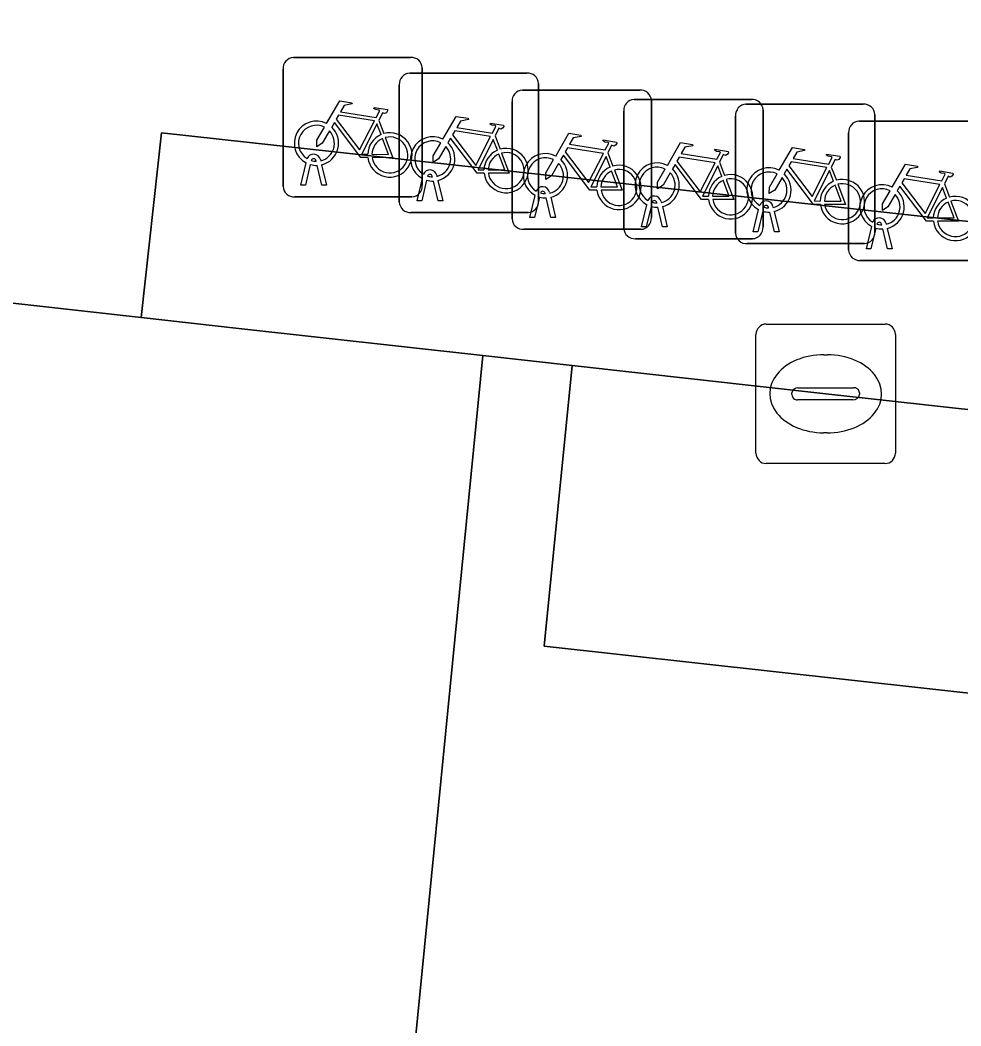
# Model space of a CAD drawing. Extents: x 162026 to 163502, y 387295 to 388169.
# Drawn here: x 162392.88 to 162399.63, y 387532.77 to 387539.98 of the extents above; entities that cross this region are included whole.
import ezdxf

# ---------------------------------------------------------------- set-up
doc = ezdxf.new("R2010")
doc.units = 0
for name, color, linetype in [('IMGEO_Fietsenrek', 7, 'Continuous'), ('IMGEO_Groenvoorziening', 7, 'Continuous'), ('IMGEO_Kolk', 7, 'Continuous'), ('IMGEO_Rijbaan_lokaal_gesloten', 7, 'Continuous'), ('IMGEO_Rijbaan_lokaal_open', 7, 'Continuous'), ('IMGEO_Voetpad_open', 7, 'Continuous')]:
    doc.layers.add(name, color=color, linetype=linetype)

msp = doc.modelspace()

# ---------------------------------------------------------------- linework, layer by layer
at = {"layer": 'IMGEO_Fietsenrek'}
for p, q in [((162394.8439, 387539.7115), (162395.6848, 387539.7115)), ((162395.6848, 387539.7115), (162394.8439, 387539.7115)), ((162394.7695, 387538.7869), (162394.7695, 387539.6278)), ((162394.7695, 387539.6278), (162394.7695, 387538.7869)), ((162395.6779, 387539.5995), (162396.5188, 387539.5995)), ((162396.5188, 387539.5995), (162395.6779, 387539.5995)), ((162395.7685, 387539.6371), (162395.7685, 387538.7962)), ((162395.7685, 387538.7962), (162395.7685, 387539.6371)), ((162396.6025, 387539.5251), (162396.6025, 387538.6842)), ((162396.6025, 387538.6842), (162396.6025, 387539.5251)), ((162395.6035, 387538.6749), (162395.6035, 387539.5158)), ((162395.6035, 387539.5158), (162395.6035, 387538.6749)), ((162396.4869, 387539.4785), (162397.3278, 387539.4785)), ((162397.3278, 387539.4785), (162396.4869, 387539.4785)), ((162396.4125, 387538.5539), (162396.4125, 387539.3948)), ((162396.4125, 387539.3948), (162396.4125, 387538.5539)), ((162397.2879, 387539.4115), (162398.1288, 387539.4115)), ((162398.1288, 387539.4115), (162397.2879, 387539.4115)), ((162397.4115, 387539.4041), (162397.4115, 387538.5632)), ((162397.4115, 387538.5632), (162397.4115, 387539.4041)), ((162397.2135, 387538.4869), (162397.2135, 387539.3278)), ((162397.2135, 387539.3278), (162397.2135, 387538.4869)), ((162398.0899, 387539.3765), (162398.9308, 387539.3765)), ((162398.9308, 387539.3765), (162398.0899, 387539.3765)), ((162398.2125, 387539.3371), (162398.2125, 387538.4962)), ((162398.2125, 387538.4962), (162398.2125, 387539.3371)), ((162395.4562, 387539.2612), (162395.4925, 387539.166)), ((162398.0155, 387538.4519), (162398.0155, 387539.2928)), ((162398.0155, 387539.2928), (162398.0155, 387538.4519)), ((162398.9009, 387539.2555), (162399.7418, 387539.2555)), ((162399.7418, 387539.2555), (162398.9009, 387539.2555)), ((162399.0145, 387539.3021), (162399.0145, 387538.4612)), ((162399.0145, 387538.4612), (162399.0145, 387539.3021)), ((162398.8265, 387538.3309), (162398.8265, 387539.1718)), ((162398.8265, 387539.1718), (162398.8265, 387538.3309)), ((162396.2902, 387539.1492), (162396.3265, 387539.054)), ((162397.0992, 387539.0282), (162397.1355, 387538.933)), ((162394.8965, 387538.7963), (162394.9348, 387538.9563)), ((162395.0069, 387538.9679), (162395.0059, 387538.9722)), ((162395.0376, 387538.9794), (162395.0394, 387538.9715)), ((162397.9002, 387538.9612), (162397.9365, 387538.866)), ((162394.9652, 387538.9441), (162394.9299, 387538.7963)), ((162395.048, 387538.7963), (162395.0141, 387538.938)), ((162395.0464, 387538.9423), (162395.0814, 387538.7963)), ((162398.7022, 387538.9262), (162398.7385, 387538.831)), ((162395.7305, 387538.6843), (162395.7688, 387538.8443)), ((162395.7992, 387538.8321), (162395.7639, 387538.6843)), ((162395.8409, 387538.8559), (162395.8399, 387538.8602)), ((162395.882, 387538.6843), (162395.8481, 387538.826)), ((162395.8716, 387538.8674), (162395.8734, 387538.8595)), ((162395.8804, 387538.8303), (162395.9154, 387538.6843)), ((162399.5132, 387538.8052), (162399.5495, 387538.71)), ((162394.9299, 387538.7963), (162394.8965, 387538.7963)), ((162395.0814, 387538.7963), (162395.048, 387538.7963)), ((162396.6499, 387538.7349), (162396.6489, 387538.7392)), ((162396.6806, 387538.7464), (162396.6824, 387538.7385)), ((162395.6941, 387538.7125), (162394.8532, 387538.7125)), ((162394.8532, 387538.7125), (162395.6941, 387538.7125)), ((162395.7639, 387538.6843), (162395.7305, 387538.6843)), ((162395.9154, 387538.6843), (162395.882, 387538.6843)), ((162396.5395, 387538.5633), (162396.5778, 387538.7233)), ((162396.6082, 387538.7111), (162396.5729, 387538.5633)), ((162396.691, 387538.5633), (162396.6571, 387538.705)), ((162396.6894, 387538.7093), (162396.7244, 387538.5633)), ((162397.4509, 387538.6679), (162397.4499, 387538.6722)), ((162397.4816, 387538.6794), (162397.4834, 387538.6715)), ((162396.5281, 387538.6005), (162395.6872, 387538.6005)), ((162395.6872, 387538.6005), (162396.5281, 387538.6005)), ((162397.3405, 387538.4963), (162397.3788, 387538.6563)), ((162397.4092, 387538.6441), (162397.3739, 387538.4963)), ((162397.492, 387538.4963), (162397.4581, 387538.638)), ((162397.4904, 387538.6423), (162397.5254, 387538.4963)), ((162398.1425, 387538.4613), (162398.1808, 387538.6213)), ((162398.2112, 387538.6091), (162398.1759, 387538.4613)), ((162398.2529, 387538.6329), (162398.2519, 387538.6372)), ((162398.294, 387538.4613), (162398.2601, 387538.603)), ((162398.2836, 387538.6444), (162398.2854, 387538.6365)), ((162398.2924, 387538.6073), (162398.3274, 387538.4613)), ((162396.5729, 387538.5633), (162396.5395, 387538.5633)), ((162396.7244, 387538.5633), (162396.691, 387538.5633)), ((162399.0639, 387538.5119), (162399.0629, 387538.5162)), ((162399.0946, 387538.5234), (162399.0964, 387538.5155)), ((162397.3371, 387538.4795), (162396.4962, 387538.4795)), ((162396.4962, 387538.4795), (162397.3371, 387538.4795)), ((162397.3739, 387538.4963), (162397.3405, 387538.4963)), ((162397.5254, 387538.4963), (162397.492, 387538.4963)), ((162398.1759, 387538.4613), (162398.1425, 387538.4613)), ((162398.3274, 387538.4613), (162398.294, 387538.4613)), ((162398.9535, 387538.3403), (162398.9918, 387538.5003)), ((162399.0222, 387538.4881), (162398.9869, 387538.3403)), ((162399.105, 387538.3403), (162399.0711, 387538.482)), ((162399.1034, 387538.4863), (162399.1384, 387538.3403)), ((162398.1381, 387538.4125), (162397.2972, 387538.4125)), ((162397.2972, 387538.4125), (162398.1381, 387538.4125)), ((162398.9401, 387538.3775), (162398.0992, 387538.3775)), ((162398.0992, 387538.3775), (162398.9401, 387538.3775)), ((162398.9869, 387538.3403), (162398.9535, 387538.3403)), ((162399.1384, 387538.3403), (162399.105, 387538.3403)), ((162399.7511, 387538.2565), (162398.9102, 387538.2565)), ((162398.9102, 387538.2565), (162399.7511, 387538.2565))]:
    msp.add_line(p, q, dxfattribs=at)
for points in [[(162395.0821, 387539.2382), (162395.1768, 387539.4017), (162395.263, 387539.3879), (162395.2647, 387539.3792), (162395.2086, 387539.3683), (162395.1824, 387539.323), (162395.4376, 387539.2822)], [(162395.4376, 387539.2822), (162395.4626, 387539.331), (162395.4575, 387539.335), (162395.4343, 387539.3387), (162395.4216, 387539.3462), (162395.4206, 387539.3493), (162395.4228, 387539.3539), (162395.5176, 387539.3388), (162395.5199, 387539.3285), (162395.5105, 387539.3161), (162395.4981, 387539.3097), (162395.4836, 387539.3159), (162395.4562, 387539.2612)], [(162395.3778, 387538.9935), (162395.3281, 387538.9936), (162395.1374, 387539.2453), (162395.1184, 387539.2125)], [(162395.4247, 387539.257), (162395.1679, 387539.298), (162395.1512, 387539.2692), (162395.3182, 387539.0489), (162395.4247, 387539.257)], [(162395.4727, 387539.159), (162395.4434, 387539.2358), (162395.334, 387539.0177), (162395.3767, 387539.0176)], [(162395.9161, 387539.1262), (162396.0108, 387539.2897), (162396.097, 387539.2759), (162396.0987, 387539.2672), (162396.0426, 387539.2563), (162396.0164, 387539.211), (162396.2716, 387539.1702)], [(162396.2716, 387539.1702), (162396.2966, 387539.219), (162396.2915, 387539.223), (162396.2683, 387539.2267), (162396.2556, 387539.2342), (162396.2546, 387539.2373), (162396.2568, 387539.2419), (162396.3516, 387539.2268), (162396.3539, 387539.2165), (162396.3445, 387539.2041), (162396.3321, 387539.1977), (162396.3176, 387539.2039), (162396.2902, 387539.1492)], [(162395.1028, 387539.1857), (162395.0512, 387539.0965), (162395.0113, 387539.0705), (162395.0125, 387539.118), (162395.067, 387539.2122)], [(162396.2587, 387539.145), (162396.0019, 387539.186), (162395.9852, 387539.1572), (162396.1522, 387538.9369), (162396.2587, 387539.145)], [(162396.7251, 387539.0052), (162396.8198, 387539.1687), (162396.906, 387539.1549), (162396.9077, 387539.1462), (162396.8516, 387539.1353), (162396.8254, 387539.09), (162397.0806, 387539.0492)], [(162395.4067, 387539.0175), (162395.5266, 387539.0173), (162395.4834, 387539.1309)], [(162395.5032, 387539.1378), (162395.5582, 387538.9932), (162395.4081, 387538.9935)], [(162395.9368, 387539.0737), (162395.8852, 387538.9845), (162395.8453, 387538.9585), (162395.8465, 387539.006), (162395.901, 387539.1002)], [(162396.2118, 387538.8815), (162396.1621, 387538.8816), (162395.9714, 387539.1333), (162395.9524, 387539.1005)], [(162396.3067, 387539.047), (162396.2774, 387539.1238), (162396.168, 387538.9057), (162396.2107, 387538.9056)], [(162397.0806, 387539.0492), (162397.1056, 387539.098), (162397.1005, 387539.102), (162397.0773, 387539.1057), (162397.0646, 387539.1132), (162397.0636, 387539.1163), (162397.0658, 387539.1209), (162397.1606, 387539.1058), (162397.1629, 387539.0955), (162397.1535, 387539.0831), (162397.1411, 387539.0767), (162397.1266, 387539.0829), (162397.0992, 387539.0282)], [(162397.5261, 387538.9382), (162397.6208, 387539.1017), (162397.707, 387539.0879), (162397.7087, 387539.0792), (162397.6526, 387539.0683), (162397.6264, 387539.023), (162397.8816, 387538.9822)], [(162396.2407, 387538.9055), (162396.3606, 387538.9053), (162396.3174, 387539.0189)], [(162396.3372, 387539.0258), (162396.3922, 387538.8812), (162396.2421, 387538.8815)], [(162397.0677, 387539.024), (162396.8109, 387539.065), (162396.7942, 387539.0362), (162396.9612, 387538.8159), (162397.0677, 387539.024)], [(162397.8816, 387538.9822), (162397.9066, 387539.031), (162397.9015, 387539.035), (162397.8783, 387539.0387), (162397.8656, 387539.0462), (162397.8646, 387539.0493), (162397.8668, 387539.0539), (162397.9616, 387539.0388), (162397.9639, 387539.0285), (162397.9545, 387539.0161), (162397.9421, 387539.0097), (162397.9276, 387539.0159), (162397.9002, 387538.9612)], [(162398.3281, 387538.9032), (162398.4228, 387539.0667), (162398.509, 387539.0529), (162398.5107, 387539.0442), (162398.4546, 387539.0333), (162398.4284, 387538.988), (162398.6836, 387538.9472)], [(162398.6836, 387538.9472), (162398.7086, 387538.996), (162398.7035, 387539), (162398.6803, 387539.0037), (162398.6676, 387539.0112), (162398.6666, 387539.0143), (162398.6688, 387539.0189), (162398.7636, 387539.0038), (162398.7659, 387538.9935), (162398.7565, 387538.9811), (162398.7441, 387538.9747), (162398.7296, 387538.9809), (162398.7022, 387538.9262)], [(162396.7458, 387538.9527), (162396.6942, 387538.8635), (162396.6543, 387538.8375), (162396.6555, 387538.885), (162396.71, 387538.9792)], [(162397.0208, 387538.7605), (162396.9711, 387538.7606), (162396.7804, 387539.0123), (162396.7614, 387538.9795)], [(162397.1157, 387538.926), (162397.0864, 387539.0028), (162396.977, 387538.7847), (162397.0197, 387538.7846)], [(162397.8687, 387538.957), (162397.6119, 387538.998), (162397.5952, 387538.9692), (162397.7622, 387538.7489), (162397.8687, 387538.957)], [(162398.6707, 387538.922), (162398.4139, 387538.963), (162398.3972, 387538.9342), (162398.5642, 387538.7139), (162398.6707, 387538.922)], [(162397.0497, 387538.7845), (162397.1696, 387538.7843), (162397.1264, 387538.8979)], [(162397.1462, 387538.9048), (162397.2012, 387538.7602), (162397.0511, 387538.7605)], [(162397.5468, 387538.8857), (162397.4952, 387538.7965), (162397.4553, 387538.7705), (162397.4565, 387538.818), (162397.511, 387538.9122)], [(162397.8218, 387538.6935), (162397.7721, 387538.6936), (162397.5814, 387538.9453), (162397.5624, 387538.9125)], [(162397.9167, 387538.859), (162397.8874, 387538.9358), (162397.778, 387538.7177), (162397.8207, 387538.7176)], [(162398.3488, 387538.8507), (162398.2972, 387538.7615), (162398.2573, 387538.7355), (162398.2585, 387538.783), (162398.313, 387538.8772)], [(162398.6238, 387538.6585), (162398.5741, 387538.6586), (162398.3834, 387538.9103), (162398.3644, 387538.8775)], [(162398.7187, 387538.824), (162398.6894, 387538.9008), (162398.58, 387538.6827), (162398.6227, 387538.6826)], [(162399.1391, 387538.7822), (162399.2338, 387538.9457), (162399.32, 387538.9319), (162399.3217, 387538.9232), (162399.2656, 387538.9123), (162399.2394, 387538.867), (162399.4946, 387538.8262)], [(162399.4946, 387538.8262), (162399.5196, 387538.875), (162399.5145, 387538.879), (162399.4913, 387538.8827), (162399.4786, 387538.8902), (162399.4776, 387538.8933), (162399.4798, 387538.8979), (162399.5746, 387538.8828), (162399.5769, 387538.8725), (162399.5675, 387538.8601), (162399.5551, 387538.8537), (162399.5406, 387538.8599), (162399.5132, 387538.8052)], [(162397.8507, 387538.7175), (162397.9706, 387538.7173), (162397.9274, 387538.8309)], [(162397.9472, 387538.8378), (162398.0022, 387538.6932), (162397.8521, 387538.6935)], [(162398.7492, 387538.8028), (162398.8042, 387538.6582), (162398.6541, 387538.6585)], [(162399.4817, 387538.801), (162399.2249, 387538.842), (162399.2082, 387538.8132), (162399.3752, 387538.5929), (162399.4817, 387538.801)], [(162398.6527, 387538.6825), (162398.7726, 387538.6823), (162398.7294, 387538.7959)], [(162399.1598, 387538.7297), (162399.1082, 387538.6405), (162399.0683, 387538.6145), (162399.0695, 387538.662), (162399.124, 387538.7562)], [(162399.4348, 387538.5375), (162399.3851, 387538.5376), (162399.1944, 387538.7893), (162399.1754, 387538.7565)], [(162399.5297, 387538.703), (162399.5004, 387538.7798), (162399.391, 387538.5617), (162399.4337, 387538.5616)], [(162399.4637, 387538.5615), (162399.5836, 387538.5613), (162399.5404, 387538.6749)], [(162399.5602, 387538.6818), (162399.6152, 387538.5372), (162399.4651, 387538.5375)]]:
    msp.add_lwpolyline(points, dxfattribs=at)
for centre, radius, start, end in [((162394.8472, 387539.6336), 0.0779, 92.4484, 184.28452), ((162394.8472, 387539.6336), 0.0779, 92.4484, 184.28452), ((162395.6906, 387539.6338), 0.0779, 2.4484, 94.28452), ((162395.6906, 387539.6338), 0.0779, 2.4484, 94.28452), ((162395.6812, 387539.5216), 0.0779, 92.4484, 184.28452), ((162395.6812, 387539.5216), 0.0779, 92.4484, 184.28452), ((162396.5246, 387539.5218), 0.0779, 2.4484, 94.28452), ((162396.5246, 387539.5218), 0.0779, 2.4484, 94.28452), ((162396.4902, 387539.4006), 0.0779, 92.4484, 184.28452), ((162396.4902, 387539.4006), 0.0779, 92.4484, 184.28452), ((162397.3336, 387539.4008), 0.0779, 2.4484, 94.28452), ((162397.3336, 387539.4008), 0.0779, 2.4484, 94.28452), ((162397.2912, 387539.3336), 0.0779, 92.4484, 184.28452), ((162397.2912, 387539.3336), 0.0779, 92.4484, 184.28452), ((162398.1346, 387539.3338), 0.0779, 2.4484, 94.28452), ((162398.1346, 387539.3338), 0.0779, 2.4484, 94.28452), ((162398.0932, 387539.2986), 0.0779, 92.4484, 184.28452), ((162398.0932, 387539.2986), 0.0779, 92.4484, 184.28452), ((162398.9366, 387539.2988), 0.0779, 2.4484, 94.28452), ((162398.9366, 387539.2988), 0.0779, 2.4484, 94.28452), ((162395.0091, 387539.0969), 0.159, 62.67661, 242.13685), ((162398.9042, 387539.1776), 0.0779, 92.4484, 184.28452), ((162398.9042, 387539.1776), 0.0779, 92.4484, 184.28452), ((162395.0091, 387539.0969), 0.129, 63.31916, 238.90302), ((162395.0091, 387539.0969), 0.129, 283.60429, 43.43025), ((162395.0091, 387539.0969), 0.159, 283.5766, 46.60424), ((162395.5357, 387539.0129), 0.159, 187.0065, 105.77075), ((162395.5357, 387539.0129), 0.159, 113.3408, 178.32165), ((162395.5357, 387539.0129), 0.129, 113.92302, 177.95563), ((162395.5357, 387539.0129), 0.129, 188.67146, 104.58832), ((162395.8431, 387538.9849), 0.159, 62.67661, 242.13685), ((162395.8431, 387538.9849), 0.129, 63.31916, 238.90302), ((162395.8431, 387538.9849), 0.159, 283.5766, 46.60424), ((162394.9889, 387538.9683), 0.0499, 12.8025, 158.69338), ((162395.8431, 387538.9849), 0.129, 283.60429, 43.43025), ((162396.3697, 387538.9009), 0.159, 113.3408, 178.32165), ((162396.3697, 387538.9009), 0.159, 187.0065, 105.77075), ((162396.3697, 387538.9009), 0.129, 113.92302, 177.95563), ((162396.3697, 387538.9009), 0.129, 188.67146, 104.58832), ((162396.6521, 387538.8639), 0.159, 62.67661, 242.13685), ((162394.9889, 387538.9683), 0.0174, 12.8025, 163.45023), ((162395.0091, 387539.0969), 0.129, 253.41502, 269.02044), ((162396.6521, 387538.8639), 0.129, 63.31916, 238.90302), ((162396.6521, 387538.8639), 0.129, 283.60429, 43.43025), ((162396.6521, 387538.8639), 0.159, 283.5766, 46.60424), ((162397.4531, 387538.7969), 0.159, 62.67661, 242.13685), ((162395.0091, 387539.0969), 0.159, 253.99666, 271.78671), ((162395.8229, 387538.8563), 0.0499, 12.8025, 158.69338), ((162395.8229, 387538.8563), 0.0174, 12.8025, 163.45023), ((162397.1787, 387538.7799), 0.159, 113.3408, 178.32165), ((162397.1787, 387538.7799), 0.159, 187.0065, 105.77075), ((162397.1787, 387538.7799), 0.129, 113.92302, 177.95563), ((162397.1787, 387538.7799), 0.129, 188.67146, 104.58832), ((162397.4531, 387538.7969), 0.129, 63.31916, 238.90302), ((162397.4531, 387538.7969), 0.129, 283.60429, 43.43025), ((162397.4531, 387538.7969), 0.159, 283.5766, 46.60424), ((162398.2551, 387538.7619), 0.159, 62.67661, 242.13685), ((162398.2551, 387538.7619), 0.129, 63.31916, 238.90302), ((162398.2551, 387538.7619), 0.159, 283.5766, 46.60424), ((162395.8431, 387538.9849), 0.159, 253.99666, 271.78671), ((162395.8431, 387538.9849), 0.129, 253.41502, 269.02044), ((162397.9797, 387538.7129), 0.159, 113.3408, 178.32165), ((162397.9797, 387538.7129), 0.159, 187.0065, 105.77075), ((162397.9797, 387538.7129), 0.129, 113.92302, 177.95563), ((162397.9797, 387538.7129), 0.129, 188.67146, 104.58832), ((162398.2551, 387538.7619), 0.129, 283.60429, 43.43025), ((162398.7817, 387538.6779), 0.159, 113.3408, 178.32165), ((162398.7817, 387538.6779), 0.159, 187.0065, 105.77075), ((162398.7817, 387538.6779), 0.129, 188.67146, 104.58832), ((162394.8474, 387538.7902), 0.0779, 182.4484, 274.28452), ((162394.8474, 387538.7902), 0.0779, 182.4484, 274.28452), ((162395.6908, 387538.7904), 0.0779, 272.4484, 4.28452), ((162395.6908, 387538.7904), 0.0779, 272.4484, 4.28452), ((162396.6319, 387538.7353), 0.0499, 12.8025, 158.69338), ((162396.6319, 387538.7353), 0.0174, 12.8025, 163.45023), ((162396.6521, 387538.8639), 0.129, 253.41502, 269.02044), ((162398.7817, 387538.6779), 0.129, 113.92302, 177.95563), ((162399.0661, 387538.6409), 0.159, 62.67661, 242.13685), ((162399.0661, 387538.6409), 0.129, 63.31916, 238.90302), ((162399.0661, 387538.6409), 0.129, 283.60429, 43.43025), ((162399.0661, 387538.6409), 0.159, 283.5766, 46.60424), ((162395.6814, 387538.6782), 0.0779, 182.4484, 274.28452), ((162395.6814, 387538.6782), 0.0779, 182.4484, 274.28452), ((162396.5248, 387538.6784), 0.0779, 272.4484, 4.28452), ((162396.5248, 387538.6784), 0.0779, 272.4484, 4.28452), ((162396.6521, 387538.8639), 0.159, 253.99666, 271.78671), ((162397.4329, 387538.6683), 0.0499, 12.8025, 158.69338), ((162397.4329, 387538.6683), 0.0174, 12.8025, 163.45023), ((162397.4531, 387538.7969), 0.129, 253.41502, 269.02044), ((162398.2349, 387538.6333), 0.0499, 12.8025, 158.69338), ((162399.5927, 387538.5569), 0.159, 113.3408, 178.32165), ((162399.5927, 387538.5569), 0.159, 187.0065, 105.77075), ((162399.5927, 387538.5569), 0.129, 113.92302, 177.95563), ((162399.5927, 387538.5569), 0.129, 188.67146, 104.58832), ((162397.4531, 387538.7969), 0.159, 253.99666, 271.78671), ((162398.2551, 387538.7619), 0.159, 253.99666, 271.78671), ((162398.2349, 387538.6333), 0.0174, 12.8025, 163.45023), ((162398.2551, 387538.7619), 0.129, 253.41502, 269.02044), ((162396.4904, 387538.5572), 0.0779, 182.4484, 274.28452), ((162396.4904, 387538.5572), 0.0779, 182.4484, 274.28452), ((162397.3338, 387538.5574), 0.0779, 272.4484, 4.28452), ((162397.3338, 387538.5574), 0.0779, 272.4484, 4.28452), ((162399.0459, 387538.5123), 0.0499, 12.8025, 158.69338), ((162399.0459, 387538.5123), 0.0174, 12.8025, 163.45023), ((162399.0661, 387538.6409), 0.129, 253.41502, 269.02044), ((162397.2914, 387538.4902), 0.0779, 182.4484, 274.28452), ((162397.2914, 387538.4902), 0.0779, 182.4484, 274.28452), ((162398.0934, 387538.4552), 0.0779, 182.4484, 274.28452), ((162398.0934, 387538.4552), 0.0779, 182.4484, 274.28452), ((162398.1348, 387538.4904), 0.0779, 272.4484, 4.28452), ((162398.1348, 387538.4904), 0.0779, 272.4484, 4.28452), ((162398.9368, 387538.4554), 0.0779, 272.4484, 4.28452), ((162398.9368, 387538.4554), 0.0779, 272.4484, 4.28452), ((162399.0661, 387538.6409), 0.159, 253.99666, 271.78671), ((162398.9044, 387538.3342), 0.0779, 182.4484, 274.28452), ((162398.9044, 387538.3342), 0.0779, 182.4484, 274.28452)]:
    msp.add_arc(centre, radius, start, end, dxfattribs=at)
at = {"layer": 'IMGEO_Groenvoorziening'}
msp.add_lwpolyline([(162406.736, 387537.732), (162403.736, 387538.092), (162393.897, 387539.171), (162393.751, 387537.847), (162394.453, 387537.768), (162396.203, 387537.574), (162396.843, 387537.503), (162398.662, 387537.3), (162417.023, 387535.273), (162418.788, 387535.089)], dxfattribs=at)
at = {"layer": 'IMGEO_Kolk'}
for p, q in [((162398.2359, 387537.8005), (162399.0881, 387537.8005)), ((162398.1615, 387536.8739), (162398.1615, 387537.7261)), ((162399.1625, 387537.7261), (162399.1625, 387536.8739)), ((162398.6495, 387537.5797), (162398.6745, 387537.5797)), ((162398.4199, 387537.2939), (162398.4199, 387537.3061)), ((162398.463, 387537.3433), (162398.8609, 387537.3433)), ((162398.904, 387537.3061), (162398.904, 387537.2939)), ((162398.8575, 387537.2567), (162398.4596, 387537.2567)), ((162398.6715, 387537.0203), (162398.6466, 387537.0203)), ((162399.0881, 387536.7995), (162398.2359, 387536.7995))]:
    msp.add_line(p, q, dxfattribs=at)
for points in [[(162398.2359, 387537.8005), (162399.0881, 387537.8005)], [(162398.1615, 387536.8739), (162398.1615, 387537.7261)], [(162399.1625, 387537.7261), (162399.1625, 387536.8739)], [(162399.0881, 387536.7995), (162398.2359, 387536.7995)]]:
    msp.add_lwpolyline(points, dxfattribs=at)
for centre, radius, start, end in [((162398.238, 387537.724), 0.0765, 91.55205, 178.44795), ((162398.238, 387537.724), 0.0765, 91.55205, 178.44795), ((162399.086, 387537.724), 0.0765, 1.55205, 88.44795), ((162399.086, 387537.724), 0.0765, 1.55205, 88.44795), ((162398.4601, 387537.3031), 0.0403, 85.87752, 175.75265), ((162398.4566, 387537.2932), 0.0366, 178.93798, 274.71019), ((162398.8614, 387537.2995), 0.043, 264.86636, 352.45326), ((162398.8654, 387537.3049), 0.0386, 1.73085, 96.63898), ((162398.238, 387536.876), 0.0765, 181.55205, 268.44795), ((162398.238, 387536.876), 0.0765, 181.55205, 268.44795), ((162399.086, 387536.876), 0.0765, 271.55205, 358.44795), ((162399.086, 387536.876), 0.0765, 271.55205, 358.44795)]:
    msp.add_arc(centre, radius, start, end, dxfattribs=at)
for centre, major_axis, ratio, start_param, end_param in [((162398.648, 387537.3), (-0.3872, 0.002), 0.722429, 4.712389, 7.853982), ((162398.673, 387537.3), (-0.3901, 0.002), 0.717154, 1.570796, 4.712389)]:
    msp.add_ellipse(centre, major_axis=major_axis, ratio=ratio, start_param=start_param, end_param=end_param, dxfattribs=at)
at = {"layer": 'IMGEO_Rijbaan_lokaal_gesloten'}
for points in [[(162396.203, 387537.574), (162394.453, 387537.768), (162393.751, 387537.847), (162389.494, 387538.324), (162386.482, 387538.662), (162383.619, 387538.982), (162377.167, 387539.702), (162367.444, 387540.786), (162356.516, 387541.994), (162348.482, 387542.882), (162343.504, 387543.432), (162338.051, 387544.035), (162335.41, 387544.327), (162334.719, 387538.38), (162336.513, 387538.182), (162347.672, 387536.963), (162348.168, 387536.887)], [(162386.269, 387531.636), (162393.715, 387530.809), (162395.516, 387530.616), (162396.203, 387537.574)], [(162418.788, 387535.089), (162417.023, 387535.273), (162398.662, 387537.3), (162396.843, 387537.503), (162396.643, 387535.49), (162417.998, 387533.128), (162421.882, 387532.949), (162425.062, 387533.218), (162426.046, 387533.32)]]:
    msp.add_lwpolyline(points, dxfattribs=at)
at = {"layer": 'IMGEO_Rijbaan_lokaal_open'}
msp.add_lwpolyline([(162426.046, 387533.32), (162425.062, 387533.218), (162421.882, 387532.949), (162417.998, 387533.128), (162396.643, 387535.49), (162396.843, 387537.503), (162396.203, 387537.574), (162395.516, 387530.616), (162395.884, 387530.577), (162395.935, 387530.565), (162395.985, 387530.553), (162396.072, 387530.528), (162396.158, 387530.499), (162396.163, 387530.547), (162396.363, 387532.584), (162413.757, 387530.641), (162419.072, 387530.115)], dxfattribs=at)
at = {"layer": 'IMGEO_Voetpad_open'}
msp.add_lwpolyline([(162389.494, 387538.324), (162393.751, 387537.847), (162393.897, 387539.171), (162403.736, 387538.092), (162403.94, 387539.85), (162406.903, 387539.525), (162406.736, 387537.732), (162418.045, 387536.484)], dxfattribs=at)

doc.saveas('drawing.dxf')
